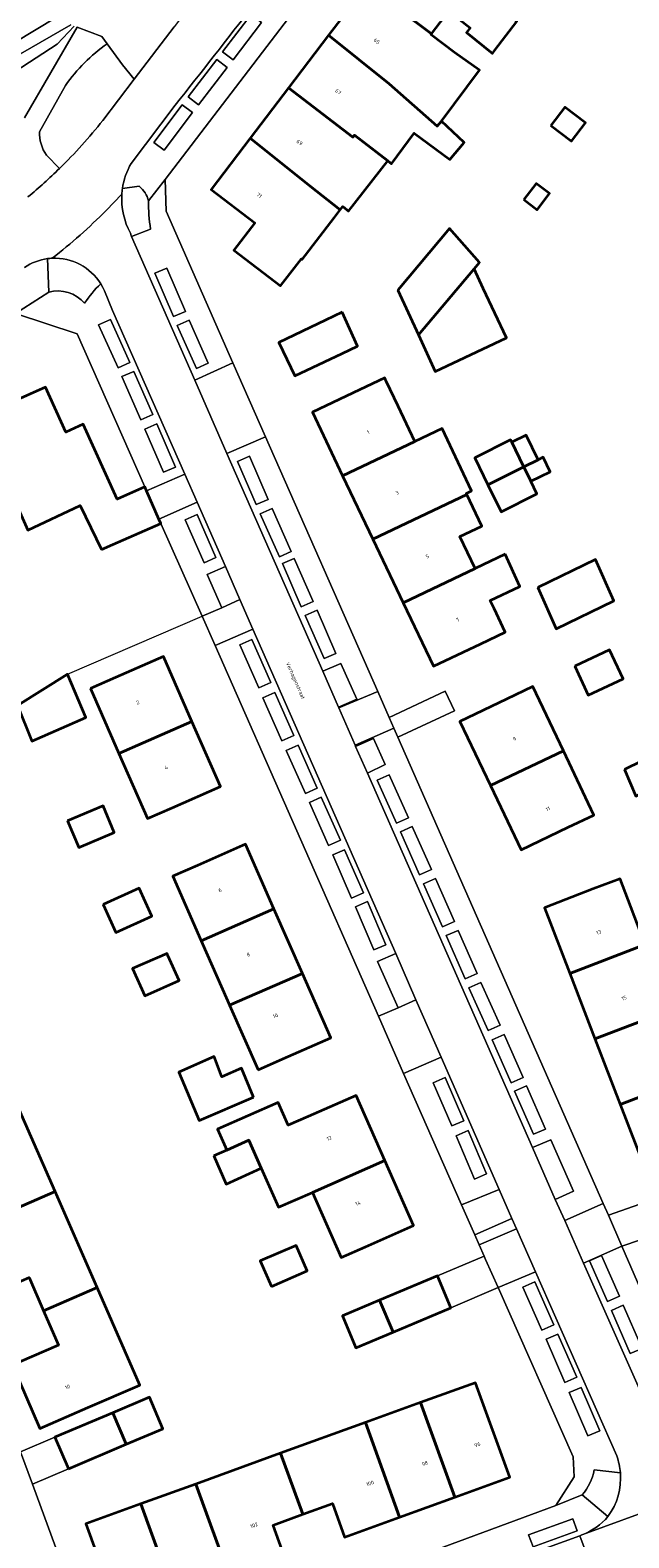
# Model space of a CAD drawing. Header units: metres. Extents: x 197700 to 204338, y 317132 to 325229.
# Tile 667 of 1056: x 202331 to 202388, y 319092 to 319237. Entities that reach past the tile are written whole.
import ezdxf
from ezdxf.enums import TextEntityAlignment as Align

# ---------------------------------------------------------------- set-up
doc = ezdxf.new("R2010")
doc.units = ezdxf.units.M
for name, color, linetype, lineweight in [('B-WE-GR-BEPLANTING_CULTUUR_BODEMBEDEKKER-GV', 90, 'Continuous', 18), ('B-WE-GR-BEPLANTING_CULTUUR_BOSPLANTSOEN-GV', 90, 'Continuous', 18), ('B-WE-GR-BEPLANTING_CULTUUR_HEESTERS-GV', 90, 'Continuous', 18), ('B-WE-IE-TERREINAFSCHEIDING_KUNSTMATIG_MUUR-G', 90, 'IE-TERREINAFSCHEIDING-KUNSTMATIG-DICHT', 18), ('B-WE-OG-BEBOUWING-GV', 7, 'Continuous', 35), ('B-WE-OG-BEBOUWING-T18', 10, 'Continuous', 18), ('B-WE-OG-TERREIN_CULTUURSCHEIDING-GV', 7, 'Continuous', 18), ('B-WE-OG-TERREIN_ERF-GV', 7, 'Continuous', 18), ('B-WE-OG-TOPOGRAFIE-T18', 10, 'Continuous', 18), ('B-WE-VH-ONVERHARD-GV', 252, 'Continuous', 18), ('B-WE-VH-VERHARDING_OPEN-GV', 252, 'Continuous', 18), ('B-WE-VH-VERHARDING_STRAATBAKSTEEN-GV', 252, 'Continuous', 18)]:
    doc.layers.add(name, color=color, linetype=linetype, lineweight=lineweight)
doc.styles.add('NLCS-ISO-M200-T18', font='NLCS-ISO.ttf', dxfattribs={"height": 0.36})
doc.linetypes.add('IE-TERREINAFSCHEIDING-KUNSTMATIG-DICHT', pattern='A,8,-1,[82,NLCS.SHX,S=0.75,R=90,X=0,Y=0],-1', length=10)

msp = doc.modelspace()

# ---------------------------------------------------------------- linework, layer by layer
at = {"layer": 'B-WE-GR-BEPLANTING_CULTUUR_BODEMBEDEKKER-GV'}
for points in [[(202341.597, 319221.601), (202339.993, 319221.386)], [(202340.86, 319216.809), (202342.688, 319217.511)], [(202332.836, 319214.685), (202332.954, 319211.483)], [(202387.55, 319098.591), (202385.061, 319098.861)], [(202383.906, 319096.49), (202386.369, 319094.415)]]:
    msp.add_lwpolyline(points, dxfattribs=at)
for points in [[(202342.485, 319220.219, 0.1624), (202341.597, 319221.601)], [(202339.937, 319220.84, 0.1424075), (202340.77, 319217.12)], [(202339.993, 319221.386, 0.0210076), (202339.937, 319220.84)], [(202342.688, 319217.511, -0.0417703), (202342.485, 319220.219)], [(202340.77, 319217.12, 0.0127265), (202340.86, 319216.809)], [(202333.292, 319214.726, 0.0207548), (202332.836, 319214.685)], [(202337.934, 319212.275, 0.2714888), (202333.292, 319214.726)], [(202332.954, 319211.483, -0.2920046), (202336.384, 319210.414)], [(202336.384, 319210.414, -0.0655006), (202337.934, 319212.275)], [(202385.061, 319098.861, -0.1300542), (202383.906, 319096.49)], [(202386.369, 319094.415, 0.183486), (202387.55, 319098.591)]]:
    msp.add_lwpolyline(points, format="xyb", dxfattribs=at)
for points in [[(202349.474, 319181.313), (202351.216, 319182.08), (202349.827, 319185.261), (202348.084, 319184.49)], [(202359.123, 319175.248), (202360.635, 319171.789), (202362.377, 319172.551), (202360.865, 319175.985)], [(202362.27, 319168.051), (202363.399, 319165.502), (202365.079, 319166.309), (202363.986, 319168.806)], [(202366.314, 319143.065), (202368.027, 319143.813), (202366.095, 319148.245), (202364.355, 319147.466)], [(202381.339, 319124.738), (202383.075, 319125.517), (202380.922, 319130.442), (202379.162, 319129.682)]]:
    msp.add_lwpolyline(points, close=True, dxfattribs=at)
at = {"layer": 'B-WE-GR-BEPLANTING_CULTUUR_BOSPLANTSOEN-GV'}
msp.add_lwpolyline([(202335.462, 319238.825), (202335.5, 319241.458), (202336.766, 319244.62), (202333.348, 319240.962), (202329.867, 319238.227), (202322.957, 319233.841), (202315.166, 319228.865), (202299.346, 319219.457), (202282.787, 319209.671), (202264.17, 319199.261), (202247.989, 319190.447), (202249.056, 319189.292), (202274.807, 319203.607), (202301.69, 319218.925), (202327.877, 319234.278)], close=True, dxfattribs=at)
for points in [[(202327.714, 319231.275), (202333.749, 319235.195), (202335.393, 319236.914)], [(202335.078, 319237.031), (202328.372, 319233.184)]]:
    msp.add_lwpolyline(points, dxfattribs=at)
at = {"layer": 'B-WE-GR-BEPLANTING_CULTUUR_HEESTERS-GV'}
for points in [[(202338.534, 319235.236, 0.0806478), (202334.543, 319231.254)], [(202333.986, 319223.308, 0.0321535), (202338.115, 319227.899)], [(202332.087, 319226.826, 0.1799694), (202332.752, 319224.594)]]:
    msp.add_lwpolyline(points, format="xyb", dxfattribs=at)
for points in [[(202338.115, 319227.899), (202341.13, 319231.858), (202339.987, 319233.225), (202338.534, 319235.236)], [(202334.543, 319231.254), (202332.087, 319226.826)], [(202332.752, 319224.594), (202333.986, 319223.308)]]:
    msp.add_lwpolyline(points, dxfattribs=at)
at = {"layer": 'B-WE-IE-TERREINAFSCHEIDING_KUNSTMATIG_MUUR-G'}
for points in [[(202347.608, 319180.491), (202343.667, 319189.376)], [(202334.734, 319174.943), (202347.608, 319180.491)]]:
    msp.add_lwpolyline(points, dxfattribs=at)
at = {"layer": 'B-WE-OG-BEBOUWING-GV'}
for points in [[(202373.159, 319240.952), (202373.058, 319240.82), (202367.006, 319245.668), (202363.338, 319240.848), (202369.525, 319236.175), (202371.181, 319238.352), (202373.193, 319236.771), (202372.869, 319236.305), (202375.344, 319234.316), (202375.575, 319234.615), (202377.649, 319237.356), (202375.197, 319239.342)], [(202370.068, 319227.362), (202370.474, 319227.827), (202374.103, 319232.693), (202371.72, 319234.386), (202369.468, 319236.1), (202369.525, 319236.175), (202363.338, 319240.848), (202359.69, 319236.056), (202365.472, 319231.394)], [(202370.474, 319227.827), (202370.068, 319227.362), (202365.472, 319231.394), (202359.69, 319236.056), (202355.868, 319231.033), (202362.005, 319226.291), (202362.15, 319226.482), (202364.217, 319224.908), (202365.343, 319224.025), (202365.693, 319223.751), (202367.85, 319226.694), (202371.259, 319224.165), (202372.632, 319225.802)], [(202360.796, 319219.349), (202361.031, 319219.656), (202361.589, 319219.236), (202365.343, 319224.025), (202364.217, 319224.908), (202362.15, 319226.482), (202362.005, 319226.291), (202355.868, 319231.033), (202352.185, 319226.194), (202357.927, 319221.605)], [(202380.901, 319227.412), (202382.874, 319225.911), (202384.206, 319227.662), (202382.234, 319229.163)], [(202360.212, 319218.588), (202360.796, 319219.349), (202357.927, 319221.605), (202352.185, 319226.194), (202348.459, 319221.299), (202352.629, 319218.101), (202350.641, 319215.51), (202355.104, 319212.088), (202357.091, 319214.68), (202357.169, 319214.62)], [(202378.324, 319220.334), (202379.608, 319219.358), (202380.781, 319220.899), (202379.498, 319221.876)], [(202366.311, 319211.672), (202368.257, 319207.4), (202373.591, 319213.699), (202374.097, 319214.305), (202371.228, 319217.558)], [(202368.257, 319207.4), (202369.847, 319203.909), (202376.676, 319207.111), (202374.451, 319211.833), (202373.591, 319213.699)], [(202360.965, 319209.556), (202359.393, 319208.806), (202354.922, 319206.674), (202356.452, 319203.466), (202360.965, 319205.619), (202362.461, 319206.332)], [(202365.196, 319202.972), (202365.048, 319203.285), (202362.637, 319202.136), (202358.138, 319199.994), (202361.028, 319193.925), (202367.924, 319197.209), (202366.325, 319200.586)], [(202337.994, 319186.862), (202339.077, 319187.342), (202343.667, 319189.376), (202343.484, 319189.789), (202342.287, 319192.488), (202342.125, 319192.854), (202339.488, 319191.693), (202336.256, 319198.856), (202334.588, 319198.103), (202332.632, 319202.399), (202326.064, 319199.45), (202327.355, 319196.618), (202329.335, 319192.478), (202329.262, 319192.445), (202329.393, 319192.154), (202329.43, 319192.172), (202330.948, 319188.738), (202335.963, 319191.082)], [(202363.917, 319187.856), (202372.886, 319192.127), (202372.833, 319192.24), (202373.346, 319192.482), (202370.542, 319198.436), (202367.924, 319197.209), (202361.028, 319193.925)], [(202378.328, 319194.786), (202378.282, 319194.879), (202377.18, 319197.137), (202377.071, 319197.36), (202373.643, 319195.631), (202374.899, 319193.058)], [(202378.282, 319194.879), (202378.328, 319194.786), (202379.711, 319195.461), (202378.563, 319197.813), (202377.18, 319197.137)], [(202379.006, 319193.395), (202380.86, 319194.299), (202380.182, 319195.69), (202379.711, 319195.461), (202378.328, 319194.786)], [(202374.899, 319193.058), (202376.156, 319190.484), (202379.584, 319192.212), (202379.006, 319193.395), (202378.328, 319194.786)], [(202372.886, 319192.127), (202363.917, 319187.856), (202366.807, 319181.787), (202373.676, 319185.058), (202372.226, 319188.122), (202374.31, 319189.103)], [(202376.564, 319186.433), (202373.676, 319185.058), (202366.807, 319181.787), (202369.696, 319175.719), (202374.211, 319177.869), (202376.552, 319178.984), (202375.491, 319181.225), (202375.126, 319181.991), (202377.946, 319183.325)], [(202379.653, 319183.25), (202381.411, 319179.301), (202386.941, 319181.981), (202385.184, 319185.929)], [(202383.186, 319175.723), (202384.483, 319172.942), (202387.805, 319174.512), (202386.507, 319177.294)], [(202336.933, 319173.589), (202339.66, 319167.375), (202346.626, 319170.427), (202343.902, 319176.643), (202339.322, 319174.636)], [(202329.967, 319171.95), (202331.346, 319168.56), (202336.498, 319170.813), (202334.734, 319174.943)], [(202382.105, 319167.623), (202379.194, 319173.77), (202376.682, 319172.571), (202372.206, 319170.436), (202375.134, 319164.298)], [(202339.66, 319167.375), (202342.388, 319161.161), (202344.729, 319162.188), (202349.349, 319164.212), (202346.626, 319170.427)], [(202375.134, 319164.298), (202378.061, 319158.161), (202382.574, 319160.314), (202385.015, 319161.478), (202382.105, 319167.623)], [(202387.93, 319165.84), (202389.031, 319163.292), (202392.365, 319164.909), (202391.265, 319167.458)], [(202334.755, 319160.939), (202335.829, 319158.381), (202339.217, 319159.811), (202338.144, 319162.369)], [(202347.521, 319149.461), (202354.47, 319152.518), (202351.756, 319158.688), (202347.179, 319156.675), (202344.807, 319155.632)], [(202384.961, 319154.416), (202380.295, 319152.619), (202382.711, 319146.346), (202389.91, 319149.119), (202387.516, 319155.4)], [(202338.164, 319152.946), (202339.378, 319150.248), (202342.802, 319151.81), (202341.587, 319154.508)], [(202354.47, 319152.518), (202347.521, 319149.461), (202350.033, 319143.752), (202350.235, 319143.292), (202357.184, 319146.348)], [(202344.341, 319148.062), (202344.255, 319148.256), (202340.968, 319146.804), (202342.123, 319144.2), (202345.41, 319145.652)], [(202382.711, 319146.346), (202385.126, 319140.074), (202392.304, 319142.838), (202389.91, 319149.119)], [(202352.949, 319137.123), (202355.307, 319138.16), (202359.898, 319140.179), (202357.184, 319146.348), (202350.235, 319143.292)], [(202394.697, 319136.557), (202392.304, 319142.838), (202385.126, 319140.074), (202387.542, 319133.801)], [(202352.51, 319134.495), (202351.371, 319137.272), (202349.482, 319136.464), (202348.758, 319138.392), (202345.378, 319136.905), (202347.333, 319132.279)], [(202397.091, 319130.276), (202394.697, 319136.557), (202387.542, 319133.801), (202389.958, 319127.529), (202394.624, 319129.326)], [(202329.564, 319134.644), (202324.474, 319132.411), (202325.902, 319129.121), (202322.477, 319127.634), (202321.514, 319127.216), (202324.065, 319121.349), (202333.563, 319125.479)], [(202365.05, 319128.454), (202362.302, 319134.679), (202357.728, 319132.659), (202355.823, 319131.818), (202354.859, 319134.002), (202349.079, 319131.45), (202349.962, 319129.45), (202352.075, 319130.411), (202353.256, 319127.715), (202354.892, 319123.98), (202358.154, 319125.409)], [(202348.736, 319128.893), (202349.916, 319126.198), (202353.256, 319127.715), (202352.075, 319130.411), (202349.962, 319129.45)], [(202363.225, 319120.209), (202367.799, 319122.229), (202365.05, 319128.454), (202358.154, 319125.409), (202360.89, 319119.178)], [(202324.065, 319121.349), (202326.666, 319115.369), (202331.072, 319117.264), (202332.45, 319114.094), (202337.568, 319116.303), (202333.563, 319125.479)], [(202354.235, 319116.403), (202357.644, 319117.917), (202356.596, 319120.34), (202353.144, 319118.859)], [(202364.556, 319115.088), (202365.836, 319112.043), (202371.363, 319114.379), (202370.083, 319117.424)], [(202336.705, 319104.822), (202341.643, 319106.965), (202337.568, 319116.303), (202332.45, 319114.094), (202333.882, 319110.801), (202330.138, 319109.157), (202329.495, 319108.875), (202332.118, 319102.831)], [(202365.836, 319112.043), (202364.556, 319115.088), (202361.005, 319113.588), (202362.291, 319110.545)], [(202368.457, 319105.305), (202371.73, 319096.259), (202376.99, 319098.162), (202373.708, 319107.21)], [(202339.078, 319104.341), (202340.359, 319101.316), (202343.846, 319102.793), (202342.586, 319105.827)], [(202368.457, 319105.305), (202363.199, 319103.398), (202366.471, 319094.356), (202371.73, 319096.259)], [(202334.834, 319098.976), (202340.359, 319101.316), (202339.078, 319104.341), (202333.553, 319102.001)], [(202357.216, 319094.623), (202360.045, 319095.654), (202361.211, 319092.453), (202366.471, 319094.356), (202363.199, 319103.398), (202355.09, 319100.456)], [(202350.275, 319088.488), (202355.528, 319090.394), (202354.386, 319093.592), (202357.216, 319094.623), (202355.09, 319100.456), (202346.997, 319097.521)], [(202346.997, 319097.521), (202341.744, 319095.615), (202345.023, 319086.581), (202350.275, 319088.488)], [(202341.744, 319095.615), (202336.486, 319093.708), (202339.77, 319084.675), (202345.023, 319086.581)]]:
    msp.add_lwpolyline(points, close=True, dxfattribs=at)
at = {"layer": 'B-WE-OG-TERREIN_CULTUURSCHEIDING-GV'}
for points in [[(202335.393, 319236.914), (202333.749, 319235.195), (202327.714, 319231.275)], [(202330.646, 319228.163), (202335.658, 319236.816)]]:
    msp.add_lwpolyline(points, dxfattribs=at)
at = {"layer": 'B-WE-OG-TERREIN_ERF-GV'}
for points in [[(202391.265, 319273.782), (202384.047, 319274.639), (202344.091, 319222.25), (202344.167, 319219.232), (202350.548, 319204.727), (202353.655, 319197.664), (202364.379, 319173.286), (202365.466, 319170.816), (202370.828, 319173.339), (202371.722, 319171.462), (202366.302, 319168.916), (202385.914, 319124.335), (202386.408, 319123.213), (202393.473, 319125.708)], [(202371.181, 319238.352), (202369.525, 319236.175), (202369.468, 319236.1), (202371.72, 319234.386), (202374.103, 319232.693), (202370.474, 319227.827), (202372.632, 319225.802), (202371.259, 319224.165), (202367.85, 319226.694), (202365.693, 319223.751), (202365.343, 319224.025), (202361.589, 319219.236), (202361.031, 319219.656), (202360.796, 319219.349), (202360.212, 319218.588), (202357.169, 319214.62), (202357.091, 319214.68), (202355.104, 319212.088), (202350.641, 319215.51), (202352.629, 319218.101), (202348.459, 319221.299), (202352.185, 319226.194), (202355.868, 319231.033), (202359.69, 319236.056), (202363.338, 319240.848)], [(202377.649, 319237.356), (202375.575, 319234.615), (202375.344, 319234.316), (202372.869, 319236.305), (202373.193, 319236.771)], [(202326.064, 319199.45), (202332.632, 319202.399), (202334.588, 319198.103), (202336.256, 319198.856), (202339.488, 319191.693), (202342.125, 319192.854), (202335.685, 319207.511), (202329.783, 319209.447)], [(202362.79, 319088.586), (202381.38, 319095.464), (202383.153, 319098.199), (202383.029, 319100.13), (202375.864, 319116.305), (202371.363, 319114.379), (202365.836, 319112.043), (202362.291, 319110.545), (202361.005, 319113.588), (202364.556, 319115.088), (202370.083, 319117.424), (202374.535, 319119.306), (202374.063, 319120.378), (202373.636, 319121.349), (202372.377, 319124.208), (202366.844, 319136.781), (202364.439, 319142.247), (202348.841, 319177.689), (202347.608, 319180.491), (202343.667, 319189.376), (202339.077, 319187.342), (202337.994, 319186.862), (202335.963, 319191.082), (202330.948, 319188.738)], [(202329.564, 319134.644), (202333.563, 319125.479), (202337.568, 319116.303), (202341.643, 319106.965), (202336.705, 319104.822), (202332.118, 319102.831), (202329.495, 319108.875)], [(202394.53, 319122.587), (202387.688, 319120.268), (202395.076, 319103.271)], [(202330.138, 319109.157), (202333.882, 319110.801), (202332.45, 319114.094), (202331.072, 319117.264)], [(202328.863, 319104.454), (202329.632, 319102.327), (202330.263, 319100.608), (202333.553, 319102.001), (202339.078, 319104.341), (202342.586, 319105.827), (202343.846, 319102.793), (202340.359, 319101.316)], [(202340.359, 319101.316), (202334.834, 319098.976), (202331.397, 319097.52), (202335.043, 319087.594)]]:
    msp.add_lwpolyline(points, dxfattribs=at)
for points in [[(202380.901, 319227.412), (202382.234, 319229.163), (202384.206, 319227.662), (202382.874, 319225.911)], [(202379.608, 319219.358), (202378.324, 319220.334), (202379.498, 319221.876), (202380.781, 319220.899)], [(202374.451, 319211.833), (202376.676, 319207.111), (202369.847, 319203.909), (202368.257, 319207.4), (202366.311, 319211.672), (202371.228, 319217.558), (202374.097, 319214.305), (202373.591, 319213.699)], [(202359.393, 319208.806), (202360.965, 319209.556), (202362.461, 319206.332), (202360.965, 319205.619), (202356.452, 319203.466), (202354.922, 319206.674)], [(202372.886, 319192.127), (202374.31, 319189.103), (202372.226, 319188.122), (202373.676, 319185.058), (202376.564, 319186.433), (202377.946, 319183.325), (202375.126, 319181.991), (202375.491, 319181.225), (202376.552, 319178.984), (202374.211, 319177.869), (202369.696, 319175.719), (202366.807, 319181.787), (202363.917, 319187.856), (202361.028, 319193.925), (202358.138, 319199.994), (202362.637, 319202.136), (202365.048, 319203.285), (202365.196, 319202.972), (202366.325, 319200.586), (202367.924, 319197.209), (202370.542, 319198.436), (202373.346, 319192.482), (202372.833, 319192.24)], [(202379.006, 319193.395), (202379.584, 319192.212), (202376.156, 319190.484), (202374.899, 319193.058), (202373.643, 319195.631), (202377.071, 319197.36), (202377.18, 319197.137), (202378.563, 319197.813), (202379.711, 319195.461), (202380.182, 319195.69), (202380.86, 319194.299)], [(202379.653, 319183.25), (202385.184, 319185.929), (202386.941, 319181.981), (202381.411, 319179.301)], [(202383.186, 319175.723), (202386.507, 319177.294), (202387.805, 319174.512), (202384.483, 319172.942)], [(202342.388, 319161.161), (202339.66, 319167.375), (202336.933, 319173.589), (202339.322, 319174.636), (202343.902, 319176.643), (202346.626, 319170.427), (202349.349, 319164.212), (202344.729, 319162.188)], [(202334.734, 319174.943), (202336.498, 319170.813), (202331.346, 319168.56), (202329.967, 319171.95)], [(202382.574, 319160.314), (202378.061, 319158.161), (202375.134, 319164.298), (202372.206, 319170.436), (202376.682, 319172.571), (202379.194, 319173.77), (202382.105, 319167.623), (202385.015, 319161.478)], [(202387.93, 319165.84), (202391.265, 319167.458), (202392.365, 319164.909), (202389.031, 319163.292)], [(202334.755, 319160.939), (202338.144, 319162.369), (202339.217, 319159.811), (202335.829, 319158.381)], [(202355.307, 319138.16), (202352.949, 319137.123), (202350.235, 319143.292), (202350.033, 319143.752), (202347.521, 319149.461), (202344.807, 319155.632), (202347.179, 319156.675), (202351.756, 319158.688), (202354.47, 319152.518), (202357.184, 319146.348), (202359.898, 319140.179)], [(202382.711, 319146.346), (202380.295, 319152.619), (202384.961, 319154.416), (202387.516, 319155.4), (202389.91, 319149.119), (202392.304, 319142.838), (202394.697, 319136.557), (202397.091, 319130.276), (202394.624, 319129.326), (202389.958, 319127.529), (202387.542, 319133.801), (202385.126, 319140.074)], [(202338.164, 319152.946), (202341.587, 319154.508), (202342.802, 319151.81), (202339.378, 319150.248)], [(202345.41, 319145.652), (202342.123, 319144.2), (202340.968, 319146.804), (202344.255, 319148.256), (202344.341, 319148.062)], [(202352.51, 319134.495), (202347.333, 319132.279), (202345.378, 319136.905), (202348.758, 319138.392), (202349.482, 319136.464), (202351.371, 319137.272)], [(202357.728, 319132.659), (202362.302, 319134.679), (202365.05, 319128.454), (202367.799, 319122.229), (202363.225, 319120.209), (202360.89, 319119.178), (202358.154, 319125.409), (202354.892, 319123.98), (202353.256, 319127.715), (202349.916, 319126.198), (202348.736, 319128.893), (202349.962, 319129.45), (202349.079, 319131.45), (202354.859, 319134.002), (202355.823, 319131.818)], [(202357.644, 319117.917), (202354.235, 319116.403), (202353.144, 319118.859), (202356.596, 319120.34)], [(202366.471, 319094.356), (202361.211, 319092.453), (202360.045, 319095.654), (202357.216, 319094.623), (202354.386, 319093.592), (202355.528, 319090.394), (202350.275, 319088.488), (202345.023, 319086.581), (202339.77, 319084.675), (202336.486, 319093.708), (202341.744, 319095.615), (202346.997, 319097.521), (202355.09, 319100.456), (202363.199, 319103.398), (202368.457, 319105.305), (202373.708, 319107.21), (202376.99, 319098.162), (202371.73, 319096.259)]]:
    msp.add_lwpolyline(points, close=True, dxfattribs=at)
at = {"layer": 'B-WE-VH-ONVERHARD-GV'}
for points in [[(202338.534, 319235.236), (202338.031, 319235.933), (202335.658, 319236.816), (202330.646, 319228.163)], [(202332.087, 319226.826), (202334.543, 319231.254)], [(202333.986, 319223.308), (202332.752, 319224.594)]]:
    msp.add_lwpolyline(points, dxfattribs=at)
for points in [[(202334.543, 319231.254, -0.0806478), (202338.534, 319235.236)], [(202332.752, 319224.594, -0.1799694), (202332.087, 319226.826)], [(202330.973, 319220.602, 0.0211248), (202333.986, 319223.308)]]:
    msp.add_lwpolyline(points, format="xyb", dxfattribs=at)
at = {"layer": 'B-WE-VH-VERHARDING_OPEN-GV'}
for points in [[(202335.462, 319238.825), (202327.877, 319234.278)], [(202328.372, 319233.184), (202335.078, 319237.031)], [(202335.658, 319236.816), (202338.031, 319235.933), (202338.534, 319235.236), (202339.987, 319233.225), (202341.13, 319231.858), (202344.939, 319236.858)]]:
    msp.add_lwpolyline(points, dxfattribs=at)
for points in [[(202366.302, 319168.916), (202371.722, 319171.462), (202370.828, 319173.339), (202365.466, 319170.816), (202365.916, 319169.793)], [(202394.53, 319122.587), (202393.473, 319125.708), (202386.408, 319123.213), (202387.688, 319120.268)], [(202374.672, 319118.995), (202374.535, 319119.306), (202370.083, 319117.424), (202371.363, 319114.379), (202375.864, 319116.305)], [(202331.397, 319097.52), (202334.834, 319098.976), (202333.553, 319102.001), (202330.263, 319100.608)]]:
    msp.add_lwpolyline(points, close=True, dxfattribs=at)
at = {"layer": 'B-WE-VH-VERHARDING_STRAATBAKSTEEN-GV'}
for points in [[(202359.834, 319248.584), (202381.995, 319277.417), (202382.528, 319278.145), (202378.712, 319281.121), (202376.155, 319277.845), (202344.939, 319236.858), (202341.13, 319231.858), (202338.115, 319227.899)], [(202342.485, 319220.219), (202344.091, 319222.25), (202384.047, 319274.639), (202387.516, 319278.64)], [(202340.821, 319223.797), (202345.034, 319229.361)], [(202345.034, 319229.361), (202340.821, 319223.797)], [(202339.993, 319221.386), (202341.597, 319221.601)], [(202342.688, 319217.511), (202340.86, 319216.809), (202346.897, 319203.071), (202350.548, 319204.727), (202344.167, 319219.232), (202344.091, 319222.25), (202342.485, 319220.219)], [(202338.445, 319219.305), (202339.937, 319220.84)], [(202339.937, 319220.84), (202338.445, 319219.305)], [(202391.932, 319100.851), (202384.039, 319118.649), (202382.238, 319122.71), (202381.339, 319124.738), (202379.162, 319129.682), (202363.399, 319165.502), (202362.27, 319168.051), (202362.224, 319168.156), (202360.655, 319171.743), (202360.635, 319171.789), (202359.123, 319175.248), (202349.977, 319196.061), (202346.897, 319203.071), (202340.86, 319216.809)], [(202332.954, 319211.483), (202332.836, 319214.685)], [(202332.954, 319211.483), (202329.783, 319209.447), (202335.685, 319207.511), (202342.125, 319192.854), (202342.287, 319192.488), (202345.947, 319194.066), (202339.046, 319209.726), (202338.289, 319211.594), (202338.124, 319211.941), (202337.934, 319212.275)], [(202337.934, 319212.275), (202338.124, 319211.941), (202338.289, 319211.594), (202339.046, 319209.726), (202345.947, 319194.066), (202347.126, 319191.39), (202349.827, 319185.261), (202351.216, 319182.08), (202352.459, 319179.254), (202366.095, 319148.245), (202368.027, 319143.813), (202370.435, 319138.325), (202375.984, 319125.675), (202377.194, 319122.915), (202377.636, 319121.914), (202379.442, 319117.816), (202387.203, 319100.212)], [(202315.253, 319203.359), (202317.235, 319200.594), (202329.783, 319209.447), (202332.954, 319211.483)], [(202383.666, 319092.581), (202385.437, 319087.859), (202385.977, 319088.053), (202391.54, 319090.054), (202397.058, 319092.039), (202404.722, 319094.863), (202404.863, 319094.914), (202405.006, 319094.962), (202413.268, 319097.827), (202421.404, 319100.558), (202422.527, 319100.936), (202471.195, 319117.346), (202469.501, 319122.023), (202469.387, 319121.986)], [(202398.576, 319101.79), (202395.076, 319103.271), (202387.688, 319120.268), (202384.039, 319118.649), (202391.932, 319100.851), (202393.551, 319102.058)], [(202387.203, 319100.212), (202379.442, 319117.816), (202375.864, 319116.305), (202383.029, 319100.13), (202383.153, 319098.199), (202381.38, 319095.464), (202383.906, 319096.49)], [(202454.529, 319116.978), (202452.05, 319116.096), (202449.886, 319115.38), (202445.15, 319113.795), (202424.426, 319106.831), (202421.371, 319105.805), (202418.684, 319104.875), (202399.38, 319098.196), (202391.652, 319095.502), (202383.953, 319092.686)], [(202318.344, 319106.393), (202319.579, 319106.611), (202320.824, 319106.453), (202321.896, 319106.07), (202322.852, 319105.452), (202322.86, 319105.444), (202323.72, 319104.524), (202324.101, 319103.819), (202324.323, 319103.406), (202324.372, 319103.275), (202324.741, 319102.298), (202324.753, 319102.265), (202325.122, 319101.233), (202331.245, 319084.382), (202333.656, 319077.856), (202337.975, 319079.405), (202335.043, 319087.594), (202331.397, 319097.52), (202330.263, 319100.608), (202329.632, 319102.327), (202328.863, 319104.454)], [(202383.953, 319092.686), (202391.652, 319095.502), (202399.38, 319098.196)], [(202385.061, 319098.861), (202387.55, 319098.591)], [(202383.906, 319096.49), (202381.38, 319095.464), (202362.79, 319088.586), (202363.962, 319085.418), (202383.666, 319092.581)], [(202386.369, 319094.415), (202383.906, 319096.49)], [(202385.437, 319087.859), (202383.666, 319092.581), (202363.962, 319085.418), (202357.73, 319083.207), (202339.101, 319076.472), (202334.795, 319074.915), (202318.163, 319068.903), (202315.981, 319068.134), (202308.054, 319065.263), (202299.814, 319062.28), (202282.199, 319055.901), (202278.133, 319054.428), (202276.428, 319053.811), (202265.114, 319049.646), (202265.947, 319047.284), (202266.767, 319044.889)]]:
    msp.add_lwpolyline(points, dxfattribs=at)
for points in [[(202345.034, 319229.361, 0.0071175), (202359.834, 319248.584)], [(202359.834, 319248.584, -0.0071175), (202345.034, 319229.361)], [(202338.115, 319227.899, -0.0321535), (202333.986, 319223.308)], [(202333.986, 319223.308, -0.0211248), (202330.973, 319220.602)], [(202339.993, 319221.386, -0.0936588), (202340.821, 319223.797)], [(202340.821, 319223.797, 0.0936588), (202339.993, 319221.386)], [(202341.597, 319221.601, -0.1624), (202342.485, 319220.219)], [(202340.77, 319217.12, -0.1424075), (202339.937, 319220.84)], [(202339.937, 319220.84, -0.0210076), (202339.993, 319221.386)], [(202342.485, 319220.219, 0.0417703), (202342.688, 319217.511)], [(202333.292, 319214.726, 0.0333097), (202338.445, 319219.305)], [(202338.445, 319219.305, -0.0333097), (202333.292, 319214.726)], [(202340.86, 319216.809, -0.0127265), (202340.77, 319217.12)], [(202330.631, 319213.849, -0.1152978), (202332.836, 319214.685)], [(202332.836, 319214.685, 0.1152978), (202330.631, 319213.849)], [(202332.836, 319214.685, -0.0207548), (202333.292, 319214.726)], [(202333.292, 319214.726, -0.2714888), (202337.934, 319212.275)], [(202336.384, 319210.414, 0.2920046), (202332.954, 319211.483)], [(202337.934, 319212.275, 0.0655006), (202336.384, 319210.414)], [(202387.203, 319100.212, -0.0624814), (202387.55, 319098.591)], [(202387.55, 319098.591, 0.0624814), (202387.203, 319100.212)], [(202383.906, 319096.49, 0.1300542), (202385.061, 319098.861)], [(202387.55, 319098.591, -0.183486), (202386.369, 319094.415)], [(202386.369, 319094.415, -0.1239183), (202383.953, 319092.686)], [(202383.953, 319092.686, 0.1239183), (202386.369, 319094.415)], [(202383.666, 319092.581, 0.0142418), (202383.953, 319092.686)], [(202383.953, 319092.686, -0.0142418), (202383.666, 319092.581)]]:
    msp.add_lwpolyline(points, format="xyb", dxfattribs=at)
for points in [[(202350.559, 319233.688), (202353.289, 319237.264), (202352.297, 319238.022), (202349.566, 319234.446)], [(202350.559, 319233.688), (202349.566, 319234.446), (202352.297, 319238.022), (202353.289, 319237.264)], [(202347.267, 319229.386), (202346.274, 319230.144), (202349.004, 319233.72), (202349.996, 319232.962)], [(202347.267, 319229.386), (202349.996, 319232.962), (202349.004, 319233.72), (202346.274, 319230.144)], [(202343.99, 319225.055), (202342.993, 319225.807), (202345.704, 319229.398), (202346.7, 319228.646)], [(202343.99, 319225.055), (202346.7, 319228.646), (202345.704, 319229.398), (202342.993, 319225.807)], [(202346.011, 319209.646), (202344.864, 319209.153), (202343.085, 319213.285), (202344.232, 319213.779)], [(202346.011, 319209.646), (202344.232, 319213.779), (202343.085, 319213.285), (202344.864, 319209.153)], [(202337.721, 319208.347), (202338.859, 319208.861), (202340.71, 319204.76), (202339.572, 319204.246)], [(202337.721, 319208.347), (202339.572, 319204.246), (202340.71, 319204.76), (202338.859, 319208.861)], [(202348.197, 319204.684), (202347.055, 319204.179), (202345.235, 319208.293), (202346.377, 319208.798)], [(202348.197, 319204.684), (202346.377, 319208.798), (202345.235, 319208.293), (202347.055, 319204.179)], [(202353.655, 319197.664), (202350.548, 319204.727), (202346.897, 319203.071), (202349.977, 319196.061)], [(202339.95, 319203.404), (202341.752, 319199.281), (202342.896, 319199.781), (202341.095, 319203.904)], [(202339.95, 319203.404), (202341.095, 319203.904), (202342.896, 319199.781), (202341.752, 319199.281)], [(202342.142, 319198.385), (202343.288, 319198.881), (202345.077, 319194.753), (202343.931, 319194.256)], [(202342.142, 319198.385), (202343.931, 319194.256), (202345.077, 319194.753), (202343.288, 319198.881)], [(202359.123, 319175.248), (202360.865, 319175.985), (202362.377, 319172.551), (202360.635, 319171.789), (202360.655, 319171.743), (202364.379, 319173.286), (202353.655, 319197.664), (202349.977, 319196.061)], [(202353.925, 319191.67), (202352.781, 319191.169), (202350.976, 319195.29), (202352.12, 319195.791)], [(202353.925, 319191.67), (202352.12, 319195.791), (202350.976, 319195.29), (202352.781, 319191.169)], [(202343.484, 319189.789), (202347.126, 319191.39), (202345.947, 319194.066), (202342.287, 319192.488)], [(202343.667, 319189.376), (202347.608, 319180.491), (202349.474, 319181.313), (202348.084, 319184.49), (202349.827, 319185.261), (202347.126, 319191.39), (202343.484, 319189.789)], [(202345.978, 319189.714), (202347.121, 319190.216), (202348.929, 319186.096), (202347.786, 319185.594)], [(202345.978, 319189.714), (202347.786, 319185.594), (202348.929, 319186.096), (202347.121, 319190.216)], [(202356.123, 319186.688), (202354.981, 319186.183), (202353.162, 319190.297), (202354.304, 319190.802)], [(202356.123, 319186.688), (202354.304, 319190.802), (202353.162, 319190.297), (202354.981, 319186.183)], [(202358.222, 319181.91), (202357.079, 319181.408), (202355.269, 319185.527), (202356.412, 319186.029)], [(202358.222, 319181.91), (202356.412, 319186.029), (202355.269, 319185.527), (202357.079, 319181.408)], [(202351.216, 319182.08), (202349.474, 319181.313), (202347.608, 319180.491), (202348.841, 319177.689), (202352.459, 319179.254)], [(202360.389, 319176.94), (202359.246, 319176.44), (202357.441, 319180.561), (202358.585, 319181.062)], [(202360.389, 319176.94), (202358.585, 319181.062), (202357.441, 319180.561), (202359.246, 319176.44)], [(202366.095, 319148.245), (202352.459, 319179.254), (202348.841, 319177.689), (202364.439, 319142.247), (202366.314, 319143.065), (202364.355, 319147.466)], [(202351.215, 319177.766), (202353.02, 319173.645), (202354.164, 319174.146), (202352.359, 319178.267)], [(202351.215, 319177.766), (202352.359, 319178.267), (202354.164, 319174.146), (202353.02, 319173.645)], [(202353.403, 319172.703), (202354.544, 319173.208), (202356.365, 319169.094), (202355.223, 319168.589)], [(202353.403, 319172.703), (202355.223, 319168.589), (202356.365, 319169.094), (202354.544, 319173.208)], [(202364.379, 319173.286), (202360.655, 319171.743), (202362.224, 319168.156), (202365.916, 319169.793), (202365.466, 319170.816)], [(202379.162, 319129.682), (202380.922, 319130.442), (202383.075, 319125.517), (202381.339, 319124.738), (202382.238, 319122.71), (202385.914, 319124.335), (202366.302, 319168.916), (202365.916, 319169.793), (202362.224, 319168.156), (202362.27, 319168.051), (202363.986, 319168.806), (202365.079, 319166.309), (202363.399, 319165.502)], [(202355.634, 319167.666), (202357.468, 319163.557), (202358.608, 319164.066), (202356.774, 319168.174)], [(202355.634, 319167.666), (202356.774, 319168.174), (202358.608, 319164.066), (202357.468, 319163.557)], [(202367.304, 319161.227), (202365.47, 319165.335), (202364.33, 319164.826), (202366.164, 319160.718)], [(202367.304, 319161.227), (202366.164, 319160.718), (202364.33, 319164.826), (202365.47, 319165.335)], [(202357.847, 319162.699), (202358.988, 319163.205), (202360.812, 319159.092), (202359.671, 319158.586)], [(202357.847, 319162.699), (202359.671, 319158.586), (202360.812, 319159.092), (202358.988, 319163.205)], [(202369.521, 319156.28), (202367.679, 319160.385), (202366.54, 319159.873), (202368.382, 319155.769)], [(202369.521, 319156.28), (202368.382, 319155.769), (202366.54, 319159.873), (202367.679, 319160.385)], [(202360.075, 319157.666), (202361.881, 319153.545), (202363.025, 319154.046), (202361.219, 319158.167)], [(202360.075, 319157.666), (202361.219, 319158.167), (202363.025, 319154.046), (202361.881, 319153.545)], [(202371.71, 319151.296), (202369.907, 319155.418), (202368.763, 319154.918), (202370.566, 319150.796)], [(202371.71, 319151.296), (202370.566, 319150.796), (202368.763, 319154.918), (202369.907, 319155.418)], [(202362.242, 319152.722), (202364.005, 319148.583), (202365.154, 319149.072), (202363.391, 319153.211)], [(202362.242, 319152.722), (202363.391, 319153.211), (202365.154, 319149.072), (202364.005, 319148.583)], [(202373.86, 319146.325), (202372.071, 319150.453), (202370.925, 319149.957), (202372.714, 319145.828)], [(202373.86, 319146.325), (202372.714, 319145.828), (202370.925, 319149.957), (202372.071, 319150.453)], [(202376.069, 319141.384), (202374.931, 319140.87), (202373.079, 319144.971), (202374.217, 319145.485)], [(202376.069, 319141.384), (202374.217, 319145.485), (202373.079, 319144.971), (202374.931, 319140.87)], [(202370.435, 319138.325), (202368.027, 319143.813), (202366.314, 319143.065), (202364.439, 319142.247), (202366.844, 319136.781)], [(202378.257, 319136.376), (202376.458, 319140.5), (202375.313, 319140.001), (202377.112, 319135.877)], [(202378.257, 319136.376), (202377.112, 319135.877), (202375.313, 319140.001), (202376.458, 319140.5)], [(202375.984, 319125.675), (202370.435, 319138.325), (202366.844, 319136.781), (202372.377, 319124.208)], [(202369.664, 319135.89), (202370.81, 319136.386), (202372.596, 319132.256), (202371.45, 319131.76)], [(202369.664, 319135.89), (202371.45, 319131.76), (202372.596, 319132.256), (202370.81, 319136.386)], [(202380.392, 319131.459), (202378.6, 319135.586), (202377.455, 319135.089), (202379.247, 319130.962)], [(202380.392, 319131.459), (202379.247, 319130.962), (202377.455, 319135.089), (202378.6, 319135.586)], [(202371.854, 319130.817), (202373.002, 319131.308), (202374.772, 319127.172), (202373.624, 319126.681)], [(202371.854, 319130.817), (202373.624, 319126.681), (202374.772, 319127.172), (202373.002, 319131.308)], [(202372.377, 319124.208), (202373.636, 319121.349), (202377.194, 319122.915), (202375.984, 319125.675)], [(202387.688, 319120.268), (202386.408, 319123.213), (202385.914, 319124.335), (202382.238, 319122.71), (202384.039, 319118.649)], [(202373.636, 319121.349), (202374.063, 319120.378), (202377.636, 319121.914), (202377.194, 319122.915)], [(202374.535, 319119.306), (202374.672, 319118.995), (202375.864, 319116.305), (202379.442, 319117.816), (202377.636, 319121.914), (202374.063, 319120.378)], [(202387.463, 319115.488), (202386.322, 319114.982), (202384.602, 319118.855), (202385.743, 319119.361)], [(202387.463, 319115.488), (202385.743, 319119.361), (202384.602, 319118.855), (202386.322, 319114.982)], [(202378.246, 319116.353), (202379.388, 319116.857), (202381.206, 319112.742), (202380.064, 319112.237)], [(202378.246, 319116.353), (202380.064, 319112.237), (202381.206, 319112.742), (202379.388, 319116.857)], [(202389.635, 319110.487), (202387.832, 319114.608), (202386.688, 319114.108), (202388.491, 319109.986)], [(202389.635, 319110.487), (202388.491, 319109.986), (202386.688, 319114.108), (202387.832, 319114.608)], [(202380.449, 319111.361), (202381.592, 319111.863), (202383.401, 319107.744), (202382.258, 319107.242)], [(202380.449, 319111.361), (202382.258, 319107.242), (202383.401, 319107.744), (202381.592, 319111.863)], [(202382.673, 319106.272), (202383.822, 319106.76), (202385.58, 319102.618), (202384.431, 319102.13)], [(202382.673, 319106.272), (202384.431, 319102.13), (202385.58, 319102.618), (202383.822, 319106.76)], [(202383.011, 319094.206), (202378.782, 319092.673), (202379.207, 319091.499), (202383.437, 319093.032)], [(202383.011, 319094.206), (202383.437, 319093.032), (202379.207, 319091.499), (202378.782, 319092.673)]]:
    msp.add_lwpolyline(points, close=True, dxfattribs=at)

# ---------------------------------------------------------------- texts
at = {"layer": 'B-WE-OG-BEBOUWING-T18', "style": 'NLCS-ISO-M200-T18'}
for s, rotation, p in [('65', 322.8, (202364.285, 319235.488)), ('67', 322.8, (202360.598, 319230.643)), ('69', 322.8, (202356.91, 319225.797)), ('71', 322.8, (202353.06, 319220.739)), ('1', 25.4, (202363.466, 319198.109)), ('3', 25.4, (202366.235, 319192.293)), ('5', 25.4, (202369.125, 319186.224)), ('7', 25.4, (202372.014, 319180.156)), ('2', 23.6, (202341.459, 319172.252)), ('9', 25.5, (202377.431, 319168.772)), ('4', 23.6, (202344.182, 319166.037)), ('11', 25.5, (202380.631, 319162.065)), ('6', 23.7, (202349.313, 319154.308)), ('13', 21, (202385.488, 319150.266)), ('8', 23.7, (202352.024, 319148.144)), ('15', 21, (202387.904, 319143.991)), ('10', 23.7, (202354.597, 319142.296)), ('12', 23.8, (202359.733, 319130.593)), ('14', 23.8, (202362.482, 319124.368)), ('10', 23.4, (202334.756, 319106.8)), ('96', 19.8, (202373.893, 319101.295)), ('98', 19.8, (202368.886, 319099.484)), ('100', 19.8, (202363.638, 319097.585)), ('102', 19.9, (202352.563, 319093.573))]:
    msp.add_text(s, height=0.36, rotation=rotation, dxfattribs=at).set_placement(p, align=Align.MIDDLE)
at = {"layer": 'B-WE-OG-TOPOGRAFIE-T18', "style": 'NLCS-ISO-M200-T18'}
msp.add_text('Verhagenstraat', height=0.36, rotation=293.8, dxfattribs=at).set_placement((202356.479, 319174.323), align=Align.MIDDLE)

doc.saveas('drawing.dxf')
